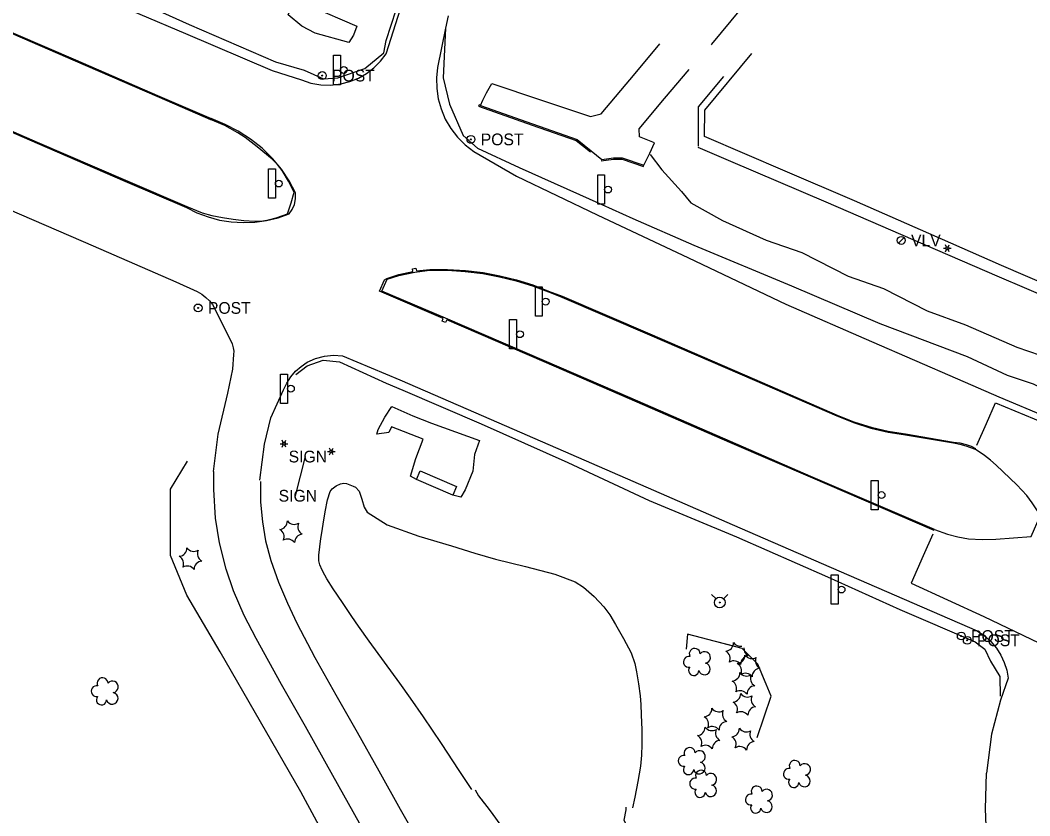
# Model space of a CAD drawing. Extents: x 588843 to 2552415, y 180129 to 269402.
# Drawn here: x 592427 to 592942, y 185819 to 186226 of the extents above; entities that cross this region are included whole.
import ezdxf

# ---------------------------------------------------------------- set-up
doc = ezdxf.new("R2010")
doc.units = 0
for name, color, linetype in [('E_DRN_RipRap', 7, 'Continuous'), ('E_FEN_ChainLink', 7, 'Continuous'), ('E_FEN_Generic', 7, 'Continuous'), ('E_LAND_TreeLine', 7, 'Continuous'), ('E_LTG', 7, 'Continuous'), ('E_MISCPROP', 7, 'Continuous'), ('E_MISCPROP_YardLight', 7, 'Continuous'), ('E_RDWY', 7, 'Continuous'), ('E_RDWY_AsphConc', 7, 'Continuous'), ('E_RDWY_C_and_G', 7, 'Continuous'), ('E_RDWY_Gravel', 7, 'Continuous'), ('E_SGN', 7, 'Continuous'), ('E_UTL_VLV', 7, 'Continuous'), ('E_UTL_WHydrant', 7, 'Continuous'), ('E_WAL', 7, 'Continuous'), ('E_WTR_FlowLine', 7, 'Continuous'), ('E_WTR_Wetland', 7, 'Continuous'), ('Level 11', 7, 'Continuous'), ('Level 17', 7, 'Continuous'), ('Level 18', 7, 'Continuous'), ('Level 19', 7, 'Continuous')]:
    doc.layers.add(name, color=color, linetype=linetype)

# ---------------------------------------------------------------- blocks, each defined once
blk = doc.blocks.new('POST')
at = {"layer": 'E_MISCPROP'}
for radius in [4, 0.5]:
    blk.add_circle((0, 0), radius, dxfattribs=at)
blk.add_text('POST', height=12, dxfattribs=at).set_placement((10, -6))
blk = doc.blocks.new('BSGN')
at = {"layer": 'E_SGN'}
blk.add_text('SIGN', height=12, dxfattribs=at).set_placement((-17.1, -6))
blk = doc.blocks.new('HYD_1')
at = {"layer": 'E_UTL_WHydrant'}
for p, q in [((-3.8, 3.8), (-8.3, 8.3)), ((3.8, 3.8), (8.3, 8.3))]:
    blk.add_line(p, q, dxfattribs=at)
for radius in [5.48, 0.42]:
    blk.add_circle((0, 0), radius, dxfattribs=at)
blk = doc.blocks.new('LPOL_2')
at = {"layer": 'E_LTG'}
for p, q in [((-4, 0), (-1.5, 0)), ((-0.8, 1.3), (-2, 3.5)), ((0.8, 1.3), (2, 3.5)), ((1.5, 0), (4, 0)), ((-2, -3.5), (-0.8, -1.3)), ((2, -3.5), (0.8, -1.3))]:
    blk.add_line(p, q, dxfattribs=at)
for radius in [1.5, 1.5, 1.5, 0.125]:
    blk.add_circle((0, 0), radius, dxfattribs=at)
blk = doc.blocks.new('SGN')
at = {"layer": 'E_SGN'}
blk.add_lwpolyline([(-3.5, -15), (-10.5, -15), (-10.5, 15), (-3.5, 15)], close=True, dxfattribs=at)
blk.add_circle((0, 0), 3.5, dxfattribs=at)
blk = doc.blocks.new('VLV')
at = {"layer": 'E_UTL_VLV'}
blk.add_line((-2.8, -2.8), (2.8, 2.8), dxfattribs=at)
blk.add_circle((0, 0), 4, dxfattribs=at)
blk.add_text('VLV', height=12, dxfattribs=at).set_placement((10, -6))

msp = doc.modelspace()

# ---------------------------------------------------------------- linework, layer by layer
at = {"layer": 'E_DRN_RipRap'}
for points in [[(592577.74, 186219), (592570.91, 186222.51), (592563.86, 186228.34), (592564.82, 186230.28), (592567.66, 186235.46), (592575.4, 186232.78), (592599.01, 186222.55), (592597.23, 186217.9), (592594.96, 186214.26)], [(592629.38, 185991.01), (592626.33, 185992.8), (592629.12, 186001.75), (592632.89, 186011.64), (592616.68, 186018.04), (592615.28, 186015.17), (592609.25, 186014.27), (592609.84, 186016.69), (592613.26, 186022.99), (592616.85, 186028.28), (592627.5, 186023.53), (592637.11, 186019.78), (592661.58, 186010.99), (592659.06, 186003.85), (592658.23, 185995.42), (592654.28, 185985.85), (592652.06, 185982.02), (592647.94, 185983.04)]]:
    msp.add_lwpolyline(points, close=True, dxfattribs=at)
at = {"layer": 'E_FEN_ChainLink'}
msp.add_lwpolyline([(592786.06, 186196.84), (592773.13, 186181.33), (592773.15, 186161.22)], dxfattribs=at)
at = {"layer": 'E_FEN_Generic'}
msp.add_lwpolyline([(592773.1, 186160.77), (592789.79, 186153.65), (592838.37, 186132.78), (592882.74, 186113.57), (592925.65, 186095.07), (592971.06, 186075.6), (593013.71, 186057.12), (593028.58, 186050.54), (593047.38, 186042.48), (593064.51, 186035.11), (593103.9, 186018.32), (593153.16, 185996.73), (593196.45, 185978.32), (593238.07, 185960.11)], dxfattribs=at)
at = {"layer": 'E_LAND_TreeLine'}
for points in [[(592803.38, 185859.33), (592810.41, 185880.39), (592803.72, 185896.73), (592795.7, 185904.77), (592767.75, 185912.06), (592767.13, 185904.49)], [(592788.71, 185906.6), (592774.74, 185910.24)], [(592807.73, 185886.93), (592803.72, 185896.73), (592795.7, 185904.77), (592788.71, 185906.6)]]:
    msp.add_lwpolyline(points, dxfattribs=at)
at = {"layer": 'E_RDWY'}
for points in [[(592464.87, 186238.67), (592511.47, 186218.74), (592555.79, 186199.91), (592570.74, 186195.08), (592575.59, 186193.5), (592580.61, 186192.63), (592585.71, 186192.49), (592590.77, 186193.07), (592590.77, 186193.07), (592595.37, 186194.26), (592599.77, 186196.05), (592603.9, 186198.41), (592607.67, 186201.29), (592611.03, 186204.66), (592613.91, 186208.43), (592613.91, 186208.43), (592613.91, 186208.43), (592621.3, 186231.42)], [(592410.21, 186224.81), (592455.41, 186205.28), (592497.17, 186187.22), (592524.61, 186175.37)], [(592645.67, 186227.85), (592644.28, 186221.52), (592644.28, 186221.52), (592640.22, 186201.42), (592639.67, 186196.1), (592639.78, 186190.75), (592640.55, 186185.45), (592641.97, 186180.3), (592641.97, 186180.3), (592644.12, 186175.14), (592646.91, 186170.3), (592650.3, 186165.86), (592654.23, 186161.9), (592658.64, 186158.47), (592658.64, 186158.47), (592680.41, 186146.01), (592721.65, 186126.24), (592768.22, 186104.27), (592817.99, 186080.54), (592861.67, 186061.6), (592905.59, 186042.55), (592926.6, 186033.34), (592950.98, 186023.02)], [(592967.1, 186083.48), (592928.09, 186100.4), (592902.1, 186111.73), (592853.03, 186133.41), (592817.6, 186148.58), (592776.47, 186166.28), (592776.56, 186179.59), (592800.54, 186208.56)], [(592392.59, 186181.52), (592435.76, 186162.87), (592480.61, 186143.47), (592511.96, 186129.96), (592517.38, 186127.26), (592523.04, 186125.12), (592528.88, 186123.55), (592534.86, 186122.58), (592540.9, 186122.22), (592546.95, 186122.46), (592546.95, 186122.46), (592546.95, 186122.46), (592552.91, 186123.31), (592558.77, 186124.75), (592564.45, 186126.77), (592564.45, 186126.77), (592566.04, 186129.02), (592567.15, 186131.54), (592567.15, 186131.54), (592567.75, 186134.44), (592567.71, 186137.4), (592567.71, 186137.4), (592564.39, 186143.62), (592560.47, 186149.48), (592555.99, 186154.92), (592555.99, 186154.92), (592550.65, 186160.2), (592544.79, 186164.88), (592538.46, 186168.92), (592531.74, 186172.27), (592531.74, 186172.27), (592524.61, 186175.37)], [(592421.54, 186128.89), (592464.35, 186110.41), (592506.66, 186092.03), (592517.47, 186087.11), (592519.82, 186085.66), (592521.98, 186083.96), (592521.98, 186083.96), (592523.71, 186082.26), (592525.25, 186080.39), (592525.25, 186080.39), (592534.53, 186062.3), (592535.4, 186060.41), (592535.94, 186058.39), (592535.94, 186058.39), (592536.13, 186056.66), (592536.07, 186054.92), (592536.07, 186054.92), (592535.59, 186047.46), (592532.99, 186035.12), (592528.02, 186014.27), (592525.71, 185995.16)], [(592893.6, 185965), (592830.55, 185992.27), (592789.4, 186009.98), (592738.18, 186032.31), (592694.59, 186051.17), (592644.88, 186072.55), (592644.3, 186071.24), (592642.58, 186071.94), (592643.08, 186073.26), (592610.55, 186087.25), (592613.14, 186093.05), (592614.29, 186093.72), (592620.36, 186095.73), (592627.58, 186097.29), (592627.41, 186098.72), (592629.15, 186099.05), (592629.4, 186097.6), (592636.26, 186098.36), (592645.34, 186098.36), (592654.4, 186097.81), (592663.41, 186096.69), (592663.41, 186096.69), (592671.97, 186095.09), (592680.43, 186092.99), (592688.74, 186090.4), (592696.89, 186087.31), (592696.89, 186087.31), (592703.81, 186084.68), (592748.51, 186065.41), (592802.04, 186042.26), (592844.14, 186024), (592852.74, 186020.58), (592861.58, 186017.83), (592861.58, 186017.83), (592870.22, 186015.82), (592878.97, 186014.44), (592878.97, 186014.44), (592903.48, 186010.23), (592906.83, 186009.78), (592910.09, 186008.93), (592910.09, 186008.93), (592912.48, 186008.03), (592914.77, 186006.92), (592914.77, 186006.92)], [(592549.46, 185990.67), (592551.82, 186009.2), (592555.02, 186022.6), (592561.6, 186036.93), (592563.22, 186040.34), (592565.28, 186043.5), (592567.75, 186046.35), (592570.58, 186048.85), (592573.72, 186050.93), (592573.72, 186050.93), (592577.95, 186052.89), (592582.44, 186054.12), (592587.07, 186054.58), (592591.71, 186054.26), (592591.71, 186054.26), (592621.01, 186041.99), (592663.72, 186023.42), (592708.3, 186004.01), (592750.35, 185985.72), (592794.44, 185966.48), (592841.04, 185946.11), (592878.32, 185930.01), (592915.67, 185913.82), (592919.34, 185911.31), (592922.63, 185908.32), (592925.48, 185904.92), (592925.48, 185904.92), (592927.69, 185901.44), (592929.43, 185897.71), (592930.7, 185893.78), (592931.45, 185889.73), (592931.45, 185889.73), (592927.51, 185878.49), (592922.93, 185861.11), (592920.39, 185841.19)], [(592932.08, 185758.89), (592929.58, 185758.91), (592928.88, 185768.98), (592925.08, 185786.31), (592921.61, 185801.84), (592920.14, 185814.29), (592919.88, 185823.03), (592920.39, 185841.19)]]:
    msp.add_lwpolyline(points, dxfattribs=at)
at = {"layer": 'E_RDWY_AsphConc'}
for points in [[(592662.11, 186182.04), (592663.36, 186184.7), (592665.21, 186188.49), (592667.93, 186193.32), (592692.8, 186184.94), (592718.19, 186176.43), (592723.66, 186177.83), (592741.07, 186198.31), (592753.65, 186213.5)], [(592662.11, 186182.04), (592688.6, 186172.63), (592711.46, 186164.62), (592718.64, 186158.94), (592724.05, 186154.49), (592730.02, 186155.4), (592734.43, 186155.33), (592745.48, 186151.52), (592746.72, 186153.89), (592748.47, 186157.77), (592751, 186163.01), (592743.35, 186166.07), (592743.15, 186170.19), (592756.08, 186185.69), (592768.59, 186200.39)], [(592915.44, 186008.55), (592920.42, 186019.67), (592924.98, 186030.31), (592949.57, 186019.97), (592988.93, 186003.09), (593040.4, 185980.87), (593083.25, 185962.29), (593126.6, 185943.72), (593172.45, 185923.84), (593212.95, 185906.31)], [(592893.04, 185963.25), (592888.11, 185952.14), (592881.92, 185938.22), (592919.1, 185921.13), (592983.41, 185890.3), (593028.02, 185869.09), (593072.25, 185847.8), (593115.37, 185828.01), (593161.75, 185807.92), (593183.96, 185798.37)]]:
    msp.add_lwpolyline(points, dxfattribs=at)
msp.add_lwpolyline([(592629.38, 185991.01), (592631.24, 185995.54), (592649.83, 185987.53), (592647.94, 185983.04)], close=True, dxfattribs=at)
at = {"layer": 'E_RDWY_C_and_G'}
for points in [[(592410, 186224.4), (592455.14, 186204.8), (592496.87, 186186.76), (592524.35, 186174.92)], [(592392.79, 186182.04), (592435.9, 186163.35), (592480.87, 186143.94), (592512.2, 186130.43), (592520.08, 186127.31), (592520.08, 186127.31), (592524.95, 186125.94), (592524.95, 186125.94), (592530.36, 186124.89), (592535.8, 186124.04), (592535.8, 186124.04), (592541.32, 186123.38), (592546.86, 186122.93), (592546.86, 186122.93), (592549.94, 186122.96), (592552.97, 186123.43), (592552.97, 186123.43), (592558.37, 186124.88), (592563.63, 186126.76), (592563.63, 186126.76), (592565.4, 186132.32), (592566.95, 186137.75), (592564.11, 186143.45), (592560.81, 186148.91), (592560.81, 186148.91), (592558.46, 186151.95), (592555.72, 186154.65), (592555.72, 186154.65), (592548.04, 186161), (592548.04, 186161), (592541.98, 186165.64), (592541.98, 186165.64), (592538.26, 186168.08), (592538.26, 186168.08), (592531.61, 186171.74), (592531.61, 186171.74), (592524.35, 186174.92)], [(592893.82, 185965.48), (592830.76, 185992.68), (592789.76, 186010.42), (592738.43, 186032.74), (592694.79, 186051.67), (592644.19, 186073.46), (592611.67, 186087.26), (592614.54, 186093.44), (592620.45, 186095.18), (592628.62, 186096.9), (592636.31, 186097.9), (592645.34, 186097.88), (592654.36, 186097.31), (592663.33, 186096.19), (592663.33, 186096.19), (592671.88, 186094.6), (592680.32, 186092.51), (592688.62, 186089.92), (592696.76, 186086.86), (592696.76, 186086.86), (592703.64, 186084.2), (592748.3, 186065), (592801.93, 186041.84), (592843.96, 186023.61), (592852.57, 186020.12), (592861.43, 186017.32), (592861.43, 186017.32), (592870.13, 186015.28), (592878.96, 186013.91), (592878.96, 186013.91), (592903.51, 186009.73), (592906.71, 186009.17), (592909.85, 186008.33), (592909.85, 186008.33), (592914.52, 186006.5), (592914.52, 186006.5)], [(592893.82, 185965.48), (592900.42, 185963.11), (592905.76, 185961.78), (592911.18, 185960.88), (592911.18, 185960.88), (592918.13, 185960.38), (592925.1, 185960.6), (592925.1, 185960.6), (592943.11, 185961.96), (592947.71, 185972.57), (592946.35, 185975.17), (592943.77, 185979.12), (592940.92, 185982.88), (592940.92, 185982.88), (592935.95, 185988.35), (592935.95, 185988.35), (592925.36, 185998.42), (592922.46, 186000.98), (592919.39, 186003.34), (592919.39, 186003.34), (592914.52, 186006.5), (592914.52, 186006.5)]]:
    msp.add_lwpolyline(points, dxfattribs=at)
at = {"layer": 'E_RDWY_Gravel'}
for points in [[(592425.26, 186262.47), (592467.66, 186244.18), (592513.32, 186223.34), (592557.5, 186204.41), (592572.15, 186200.12), (592581.99, 186195.58), (592589.23, 186196.21), (592603, 186200.9), (592612.74, 186208.96), (592614.01, 186215.27), (592618.99, 186230.86), (592617.7, 186248.48), (592610.99, 186258.73), (592596.26, 186270.54), (592591.19, 186270.71), (592587.54, 186268.55), (592581.17, 186261.22)], [(592644.28, 186221.52), (592643.07, 186196.23), (592646.24, 186182.77), (592653.3, 186166.77), (592660.55, 186160.2), (592681.92, 186150.3), (592723.97, 186131.5), (592739.95, 186124.33), (592770.95, 186110.67), (592820.92, 186089.89), (592865.89, 186070.74), (592910.48, 186053.88), (592930.92, 186044.32), (592944.15, 186039.98), (592954.56, 186034.59), (592997.98, 186014.46), (593007.63, 186009.96)], [(592567.83, 186044.62), (592573.57, 186049.09), (592581.8, 186052.09), (592590.22, 186051.09), (592613.93, 186040.31), (592622.42, 186036.74), (592662.37, 186019.58), (592706.76, 185999.77), (592748.12, 185980.45), (592792.8, 185961.89), (592839.2, 185941.36), (592876.07, 185924.75), (592914.61, 185908.27), (592919.58, 185904.44), (592922.45, 185898.38), (592927.2, 185890.53), (592927.43, 185880.43)]]:
    msp.add_lwpolyline(points, dxfattribs=at)
at = {"layer": 'E_SGN'}
msp.add_lwpolyline([(592567.62, 185982.79), (592572.73, 186002.8)], dxfattribs=at)
at = {"layer": 'E_WAL'}
for points in [[(592662.11, 186182.04), (592661.38, 186182.4), (592661.12, 186181.62), (592688.44, 186171.96), (592710.88, 186164.16), (592718.28, 186158.38)], [(592723.72, 186153.84), (592729.97, 186154.59), (592734.34, 186154.64), (592745.23, 186150.89), (592745.48, 186151.52)]]:
    msp.add_lwpolyline(points, dxfattribs=at)
at = {"layer": 'E_WTR_FlowLine'}
msp.add_lwpolyline([(592748.67, 186157.04), (592754.6, 186149.23), (592764.72, 186138.08), (592769.52, 186132.33), (592785.64, 186123.35), (592807.99, 186113.21), (592826.15, 186106.93), (592849.75, 186094.93), (592867.84, 186088.58), (592890.1, 186077.13), (592909.72, 186070.04), (592935.86, 186058.7), (592959.75, 186050.49), (592983.78, 186039.18), (593005.56, 186031.58), (593010.78, 186029.3), (593011.63, 186029.06)], dxfattribs=at)
at = {"layer": 'E_WTR_Wetland'}
msp.add_lwpolyline([(592657.66, 185832.9), (592651.25, 185842.59), (592642.13, 185856.24), (592632.95, 185869.84), (592626.36, 185879.41), (592620.9, 185887.06), (592613.07, 185897.79), (592605.25, 185908.53), (592599.82, 185916.19), (592596.41, 185921.17), (592591.65, 185928.24), (592586.93, 185935.35), (592583.69, 185940.43), (592582.64, 185942.25), (592581.27, 185944.87), (592580.09, 185947.54), (592579.61, 185949.54), (592579.62, 185952.52), (592580.06, 185956.71), (592580.63, 185960.9), (592581.05, 185963.87), (592581.73, 185968.31), (592582.75, 185974.57), (592583.99, 185980.76), (592585.36, 185984.99), (592586.43, 185986.39), (592588.43, 185987.82), (592590.66, 185988.92), (592592.4, 185989.28), (592593.68, 185989.06), (592595.4, 185988.43), (592597.11, 185987.68), (592598.31, 185987.13), (592600.23, 185985.06), (592601.5, 185981.11), (592602.67, 185976.92), (592604.31, 185974.36), (592614.46, 185967.92), (592630.57, 185962.18), (592647.36, 185957.29), (592659.19, 185953.56), (592669.82, 185950.42), (592685.03, 185946.67), (592700.12, 185942.69), (592710.43, 185938.8), (592714.69, 185936.06), (592720.06, 185931.31), (592725.04, 185926.12), (592728.11, 185922.05), (592731.09, 185917.02), (592735.18, 185909.85), (592738.94, 185902.57), (592740.91, 185897.13), (592741.79, 185892.85), (592742.75, 185886.74), (592743.55, 185880.61), (592743.96, 185876.26), (592744.2, 185870.9), (592744.4, 185863.31), (592744.47, 185855.73), (592744.34, 185850.36), (592743.76, 185844.74), (592742.45, 185836.84), (592740.91, 185828.98), (592739.62, 185823.46)], dxfattribs=at)
at = {"layer": 'Level 11'}
for points in [[(592626.06, 185768.95), (592614.86, 185789.48), (592600.37, 185815.55), (592586.66, 185839.95), (592572.72, 185864.92), (592560.55, 185886.4), (592547.6, 185909.83), (592541.5, 185921.68), (592536.08, 185934.21), (592532.27, 185945.24), (592528.9, 185958.77), (592526.85, 185971.35), (592525.92, 185985.96), (592525.92, 185995.12)], [(592549.78, 185990.1), (592549.75, 185989.72), (592549.87, 185979.52), (592550.83, 185969.5), (592552.34, 185959.72), (592555.02, 185949.78), (592558.94, 185938.66), (592563.59, 185927.98), (592568.43, 185917.74), (592577.5, 185900.27), (592588.33, 185881.08), (592599.11, 185862.03), (592610.15, 185842.39), (592621.19, 185822.83), (592629.46, 185808.19), (592635.87, 185796.45), (592642.78, 185783.39), (592649.48, 185769.93)]]:
    msp.add_lwpolyline(points, dxfattribs=at)
at = {"layer": 'Level 17'}
for points in [[(592779.96, 186213.05), (592780.25, 186213.4), (592794.95, 186231.18), (592809.37, 186247.96), (592824.65, 186265.85), (592838.44, 186282.52), (592853.66, 186300.92), (592868.96, 186318.88), (592884.36, 186337.42), (592893.84, 186347.75), (592900.88, 186354.03), (592904.26, 186356.64), (592906.73, 186359.32)], [(592632.26, 185711.18), (592607.66, 185762.6), (592570.46, 185831.58), (592529.22, 185903.16), (592512.19, 185932.08), (592503.85, 185952.33), (592503.85, 185986.12), (592512.53, 186000.47)]]:
    msp.add_lwpolyline(points, dxfattribs=at)
at = {"layer": 'Level 18'}
for centre, radius, start, end in [((592559.26, 185969.9), 4.3, 275.2113, 0.9762), ((592557.56, 185961.86), 4.3, 335.2113, 60.9762), ((592567.07, 185972.45), 4.3, 215.2113, 300.9762), ((592573.19, 185966.96), 4.3, 155.2113, 240.9762), ((592563.68, 185956.37), 4.3, 35.2113, 120.9762), ((592571.5, 185958.92), 4.3, 95.2113, 180.9762), ((592507.98, 185956.16), 4.3, 275.2113, 0.9762), ((592515.79, 185958.71), 4.3, 215.2113, 300.9762), ((592521.91, 185953.22), 4.3, 155.2113, 240.9762), ((592506.28, 185948.11), 4.3, 335.2113, 60.9762), ((592512.4, 185942.62), 4.3, 35.2113, 120.9762), ((592520.22, 185945.18), 4.3, 95.2113, 180.9762), ((592771.46, 185902.08), 2.78, 1.3946, 209.1675), ((592786.95, 185907.72), 4.3, 275.2113, 0.9762), ((592794.77, 185910.28), 4.3, 215.2113, 279.8906), ((592800.89, 185904.79), 4.3, 174.7879, 240.9762), ((592768.46, 185898), 2.78, 78.0716, 279.0826), ((592776.5, 185900.22), 2.97, 278.4237, 139.6575), ((592785.26, 185899.68), 4.3, 335.2113, 60.9762), ((592791.37, 185894.19), 4.3, 35.2113, 120.9762), ((592792.81, 185901.41), 4.3, 275.2113, 0.9762), ((592799.19, 185896.74), 4.3, 95.2113, 180.9762), ((592800.62, 185903.96), 4.3, 215.2113, 300.9762), ((592806.74, 185898.47), 4.3, 155.2163, 240.9762), ((592770.92, 185893.61), 2.61, 140.7797, 358.7123), ((592776.39, 185894.37), 2.97, 196.0745, 79.0477), ((592791.11, 185893.36), 4.3, 335.2113, 60.9762), ((592805.05, 185890.43), 4.3, 95.2113, 180.9762), ((592469.2, 185887.07), 2.78, 1.3946, 209.1675), ((592474.24, 185885.21), 2.97, 278.4237, 139.6575), ((592790.22, 185892.49), 4.3, 275.2113, 0.9762), ((592788.52, 185884.44), 4.3, 335.2113, 60.9762), ((592798.03, 185895.04), 4.3, 215.2113, 300.9762), ((592797.23, 185887.87), 4.3, 35.2113, 120.9762), ((592804.15, 185889.55), 4.3, 155.2113, 240.9762), ((592466.2, 185882.99), 2.78, 78.0716, 279.0826), ((592794.64, 185878.95), 4.3, 35.2113, 120.9762), ((592802.46, 185881.51), 4.3, 95.2113, 180.9762), ((592468.66, 185878.59), 2.61, 140.7797, 358.7123), ((592474.13, 185879.36), 2.97, 196.0745, 79.0477), ((592790.66, 185881.77), 4.3, 275.2113, 0.9762), ((592798.47, 185884.32), 4.3, 215.2113, 300.9762), ((592804.59, 185878.83), 4.3, 155.2113, 240.9762), ((592775.92, 185874.21), 4.3, 275.2113, 0.9762), ((592783.74, 185876.77), 4.3, 215.2113, 300.9762), ((592789.86, 185871.27), 4.3, 155.2113, 240.9762), ((592788.96, 185873.72), 4.3, 335.2113, 60.9762), ((592802.9, 185870.79), 4.3, 95.2113, 180.9762), ((592774.23, 185866.17), 4.3, 335.2113, 60.9762), ((592788.16, 185863.23), 4.3, 95.2113, 180.9762), ((592795.08, 185868.23), 4.3, 35.2113, 120.9762), ((592772.46, 185864.62), 4.3, 275.2113, 0.9762), ((592780.28, 185867.17), 4.3, 215.2113, 300.9762), ((592780.35, 185860.68), 4.3, 35.2113, 120.9762), ((592786.39, 185861.68), 4.3, 155.2113, 240.9762), ((592789.98, 185863.99), 4.3, 275.2113, 0.9762), ((592797.79, 185866.54), 4.3, 215.2113, 300.9762), ((592803.91, 185861.05), 4.3, 155.2113, 240.9762), ((592770.77, 185856.57), 4.3, 335.2113, 60.9762), ((592784.7, 185853.63), 4.3, 95.2113, 180.9762), ((592788.28, 185855.94), 4.3, 335.2113, 60.9762), ((592802.22, 185853.01), 4.3, 95.2113, 180.9762), ((592768.85, 185851.49), 2.78, 1.3946, 209.1675), ((592773.9, 185849.63), 2.97, 278.4237, 139.6575), ((592776.88, 185851.08), 4.3, 35.2113, 120.9762), ((592794.4, 185850.45), 4.3, 35.2113, 120.9762), ((592765.85, 185847.41), 2.78, 78.0716, 279.0826), ((592822.51, 185844.89), 2.78, 1.3946, 209.1675), ((592768.32, 185843.01), 2.61, 140.7797, 358.7123), ((592773.79, 185843.78), 2.97, 196.0745, 79.0477), ((592774.67, 185839.9), 2.78, 1.3946, 209.1675), ((592819.51, 185840.82), 2.78, 78.0716, 279.0826), ((592827.55, 185843.04), 2.97, 278.4237, 139.6575), ((592771.67, 185835.82), 2.78, 78.0716, 279.0826), ((592779.71, 185838.04), 2.97, 278.4237, 139.6575), ((592821.97, 185836.42), 2.61, 140.7797, 358.7123), ((592827.44, 185837.18), 2.97, 196.0745, 79.0477), ((592774.13, 185831.42), 2.61, 140.7797, 358.7123), ((592779.6, 185832.18), 2.97, 196.0745, 79.0477), ((592803.11, 185831.81), 2.78, 1.3946, 209.1675), ((592808.15, 185829.95), 2.97, 278.4237, 139.6575), ((592800.11, 185827.73), 2.78, 78.0716, 279.0826), ((592808.04, 185824.1), 2.97, 196.0745, 79.0477), ((592802.57, 185823.33), 2.61, 140.7797, 358.7123)]:
    msp.add_arc(centre, radius, start, end, dxfattribs=at)
at = {"layer": 'Level 19'}
for points in [[(592659.33, 185832.71), (592661.06, 185829.67), (592666.52, 185822.69), (592668.49, 185820.01), (592671.9, 185815.04), (592676.01, 185809.07), (592678.2, 185804.57), (592679.75, 185801.44), (592681.39, 185798.51), (592682.94, 185796.14), (592684.58, 185793.76), (592686.4, 185791.08), (592688.75, 185787.02), (592691.5, 185782.3), (592694.53, 185778.04), (592700.17, 185772.04)], [(592662.64, 185827.65), (592663.88, 185826.08)], [(592666.34, 185822.93), (592666.52, 185822.69), (592667.53, 185821.32)], [(592736.36, 185823.83), (592736.34, 185822.49), (592735.28, 185817.22), (592736.48, 185814.97), (592737.08, 185814.47), (592736.47, 185812.36), (592735.36, 185808.91), (592735.49, 185805.75), (592735.36, 185802.72), (592734.59, 185798.7), (592734.68, 185795.13), (592734.38, 185791.92), (592732.41, 185783.97), (592730.53, 185776.8), (592727.5, 185773.18)]]:
    msp.add_lwpolyline(points, dxfattribs=at)

# ---------------------------------------------------------------- block references
at = {"layer": 'E_LTG', "xscale": 0.5, "yscale": 0.5}
msp.add_blockref('LPOL_2', (592900.38, 186109.13), dxfattribs=at)
at = {"layer": 'E_MISCPROP', "xscale": 0.5, "yscale": 0.5}
for p in [(592581.33, 186197.31), (592657.23, 186164.73), (592517.98, 186078.68), (592907.51, 185911.17), (592910.57, 185908.99)]:
    msp.add_blockref('POST', p, dxfattribs=at)
at = {"layer": 'E_MISCPROP_YardLight', "xscale": 0.5, "yscale": 0.5}
for p in [(592561.82, 186009.37), (592585.99, 186005.41)]:
    msp.add_blockref('LPOL_2', p, dxfattribs=at)
at = {"layer": 'E_SGN', "xscale": 0.5, "yscale": 0.5}
for name, p in [('SGN', (592592.33, 186200.17)), ('SGN', (592559.15, 186142.2)), ('SGN', (592727.19, 186139.12)), ('SGN', (592695.38, 186081.92)), ('SGN', (592682.24, 186065.26)), ('SGN', (592565.31, 186037.44)), ('BSGN', (592572.73, 186002.8)), ('SGN', (592866.81, 185983.13)), ('BSGN', (592567.62, 185982.79)), ('SGN', (592846.38, 185934.92))]:
    msp.add_blockref(name, p, dxfattribs=at)
at = {"layer": 'E_UTL_VLV', "xscale": 0.5, "yscale": 0.5}
msp.add_blockref('VLV', (592876.86, 186113.15), dxfattribs=at)
at = {"layer": 'E_UTL_WHydrant', "xscale": 0.5, "yscale": 0.5}
msp.add_blockref('HYD_1', (592784.22, 185928.31), dxfattribs=at)

doc.saveas('drawing.dxf')
